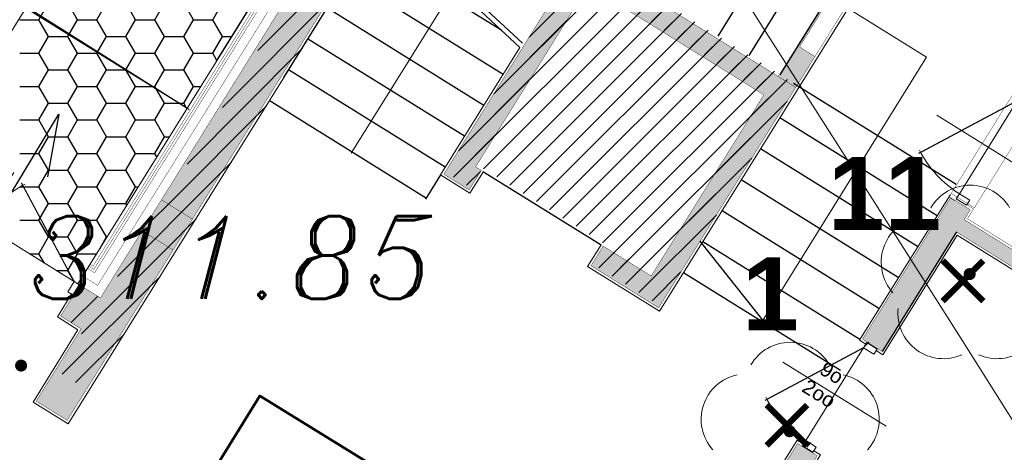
# Model space of a CAD drawing. Extents: x 4615668 to 9294084, y 5325188 to 10688993.
# Tile 638 of 656: x 4651593.63 to 4651601.73, y 5338731.05 to 5338734.61. Entities that reach past the tile are written whole.
import ezdxf

# ---------------------------------------------------------------- set-up
doc = ezdxf.new("R2010")
doc.units = 0
doc.header["$MEASUREMENT"] = 0
doc.linetypes.add('DASHED', pattern=[19.049999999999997, 12.7, -6.35])
for name, color, linetype, lineweight in [('!0017A_GR_DR_WYMPROJ', 1, 'Continuous', 30), ('00_GM_DR_WYMIARY', 7, 'Continuous', 30), ('budynek', 7, 'Continuous', 53), ('hatch', 253, 'Continuous', 0), ('pkt_wys', 7, 'Continuous', 13), ('warst_ciagla', 7, 'Continuous', 0), ('Wymiar', 7, 'Continuous', 9), ('zielen', 7, 'Continuous', 13)]:
    doc.layers.add(name, color=color, linetype=linetype, lineweight=lineweight)
for name, color, linetype in [('1', 7, 'Continuous'), ('DIM', 7, 'Continuous'), ('sciany', 1, 'Continuous'), ('STOLARKA', 4, 'Continuous')]:
    doc.layers.add(name, color=color, linetype=linetype)
doc.styles.add('ARIAL_CE', font='arial.ttf', dxfattribs={"height": 15})
doc.styles.add('Style-ITALIC_1250', font='ITALIC_1250.shx')
doc.styles.add('STYLE2', font='arial.ttf')
doc.styles.add('tomek14', font='ISOCP.shx', dxfattribs={"height": 14})
doc.dimstyles.new('1-500', dxfattribs={"dimtxt": 1, "dimasz": 0.5, "dimexe": 0.18, "dimexo": 0.0625, "dimgap": 0.3, "dimtad": 1, "dimzin": 0, "dimdsep": 46, "dimtxsty": 'STYLE2', "dimblk": 'DOT', "dimcen": 0.09, "dimadec": 0, "dimazin": 0, "dimtfac": 1, "dimtmove": 0, "dimatfit": 0, "dimldrblk": 'DOT', "dimfxl": 0, "dimtolj": 1, "dimtzin": 0, "dimarcsym": 0})
pattern_1 = [(45, (-16734.60844200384, 1868.813515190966), (-0.0883883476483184, 0.0883883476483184), [])]

# ---------------------------------------------------------------- blocks, each defined once
blk = doc.blocks.new('G$C30F5686F')
at = {"layer": '1', "linetype": 'Continuous', "lineweight": 18}
for p, q in [((15.54653286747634, 19.65178389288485), (19.01710916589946, 25.22927779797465)), ((14.30641351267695, 20.42203607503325), (15.54653286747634, 19.65178389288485))]:
    blk.add_line(p, q, dxfattribs=at)
at = {"layer": '1', "color": 5, "linetype": 'DASHED', "ltscale": 0.8}
blk.add_line((16.44231654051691, 21.09559303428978), (12.13361855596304, 23.81659227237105), dxfattribs=at)
at = {"layer": '1', "color": 254, "linetype": 'Continuous', "lineweight": 30, "ltscale": 0.01, "transparency": 33554528}
for p, q in [((15.22643163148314, 21.82386954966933), (15.30580663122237, 21.96135108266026)), ((15.54393159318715, 21.82386910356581), (15.46455659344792, 21.96135063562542)), ((15.70268162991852, 21.82386955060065), (15.78205662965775, 21.96135108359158)), ((16.02018159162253, 21.82386910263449), (15.9408065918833, 21.9613506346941)), ((16.17893162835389, 21.82386955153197), (16.25830662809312, 21.9613510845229)), ((16.49643159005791, 21.82386910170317), (16.41705659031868, 21.96135063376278)), ((16.65518162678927, 21.82386955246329), (16.7345566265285, 21.96135108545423)), ((15.06768199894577, 21.82386929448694), (15.22643199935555, 21.82386929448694)), ((15.30580659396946, 21.68638757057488), (15.22643159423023, 21.82386910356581)), ((15.46455663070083, 21.68638801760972), (15.54393163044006, 21.82386955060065)), ((15.5439319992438, 21.82386929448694), (15.70268199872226, 21.82386929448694)), ((15.78205659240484, 21.68638756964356), (15.70268159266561, 21.82386910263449)), ((15.9408066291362, 21.68638801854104), (16.02018162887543, 21.82386955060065)), ((16.0201819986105, 21.82386929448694), (16.17893199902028, 21.82386929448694)), ((16.25830659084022, 21.68638756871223), (16.17893159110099, 21.82386910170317)), ((16.41705662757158, 21.68638801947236), (16.49643162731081, 21.82386955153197)), ((16.49643199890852, 21.82386929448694), (16.6551819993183, 21.82386929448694)), ((16.7345565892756, 21.68638756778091), (16.65518158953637, 21.82386910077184)), ((15.22643163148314, 21.54890648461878), (15.30580663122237, 21.68638801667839)), ((15.30580699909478, 21.68638776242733), (15.46455699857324, 21.68638776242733)), ((15.54393159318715, 21.54890603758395), (15.46455659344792, 21.68638757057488)), ((15.70268162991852, 21.54890648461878), (15.78205662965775, 21.68638801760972)), ((15.78205699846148, 21.68638776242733), (15.94080699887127, 21.68638776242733)), ((16.02018159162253, 21.54890603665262), (15.9408065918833, 21.68638756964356)), ((16.17893162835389, 21.54890648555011), (16.25830662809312, 21.68638801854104)), ((16.25830699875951, 21.68638776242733), (16.41705699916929, 21.68638776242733)), ((16.49643159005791, 21.5489060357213), (16.41705659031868, 21.68638756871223)), ((16.65518162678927, 21.54890648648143), (16.7345566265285, 21.68638801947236)), ((16.73455699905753, 21.68638776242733), (16.81284465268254, 21.68638776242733)), ((15.06768199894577, 21.5489062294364), (15.22643199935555, 21.5489062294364)), ((15.30580659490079, 21.41142450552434), (15.22643159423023, 21.54890603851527)), ((15.4645566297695, 21.41142495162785), (15.54393163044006, 21.54890648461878)), ((15.5439319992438, 21.5489062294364), (15.70268199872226, 21.5489062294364)), ((15.78205659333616, 21.41142450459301), (15.70268159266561, 21.54890603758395)), ((15.94080662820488, 21.41142495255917), (16.02018162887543, 21.54890648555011)), ((16.0201819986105, 21.5489062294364), (16.17893199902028, 21.5489062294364)), ((16.25830659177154, 21.41142450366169), (16.17893159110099, 21.54890603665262)), ((16.41705662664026, 21.4114249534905), (16.49643162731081, 21.54890648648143)), ((16.49643199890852, 21.5489062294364), (16.6551819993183, 21.5489062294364)), ((16.68989754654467, 21.48877623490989), (16.65518158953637, 21.5489060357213)), ((15.22643163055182, 21.27394341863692), (15.30580663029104, 21.41142495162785)), ((15.30580699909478, 21.41142469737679), (15.46455699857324, 21.41142469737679)), ((15.54393159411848, 21.2739429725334), (15.46455659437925, 21.41142450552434)), ((15.70268162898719, 21.27394341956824), (15.78205662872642, 21.41142495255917)), ((15.78205699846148, 21.41142469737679), (15.94080699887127, 21.41142469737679)), ((16.02018159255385, 21.27394297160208), (15.94080659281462, 21.41142450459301)), ((16.17893162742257, 21.27394342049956), (16.2583066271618, 21.4114249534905)), ((16.25830699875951, 21.41142469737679), (16.41705699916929, 21.41142469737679)), ((16.49643159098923, 21.27394297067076), (16.41705659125, 21.41142450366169)), ((15.06768199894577, 21.27394316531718), (15.22643199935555, 21.27394316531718)), ((15.30580659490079, 21.13646144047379), (15.22643159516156, 21.2739429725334)), ((15.4645566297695, 21.13646188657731), (15.54393162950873, 21.27394341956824)), ((15.5439319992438, 21.27394316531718), (15.70268199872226, 21.27394316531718)), ((15.78205659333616, 21.13646143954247), (15.70268159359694, 21.2739429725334)), ((15.94080662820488, 21.13646188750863), (16.02018162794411, 21.27394342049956)), ((16.0201819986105, 21.27394316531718), (16.17893199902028, 21.27394316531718)), ((16.25830659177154, 21.13646143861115), (16.17893159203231, 21.27394297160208)), ((16.41705662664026, 21.13646188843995), (16.49643162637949, 21.27394342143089)), ((16.49643199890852, 21.27394316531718), (16.55623578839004, 21.27394316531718)), ((15.22643162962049, 20.99898035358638), (15.30580663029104, 21.13646188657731)), ((15.30580699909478, 21.13646163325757), (15.46455699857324, 21.13646163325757)), ((15.5439315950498, 20.99897990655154), (15.46455659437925, 21.13646143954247)), ((15.70268162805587, 20.9989803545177), (15.78205662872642, 21.13646188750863)), ((15.78205699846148, 21.13646163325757), (15.94080699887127, 21.13646163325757)), ((16.02018159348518, 20.99897990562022), (15.94080659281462, 21.13646143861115)), ((16.17893162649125, 20.99898035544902), (16.2583066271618, 21.13646188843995)), ((16.25830699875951, 21.13646163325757), (16.41705699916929, 21.13646163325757)), ((16.44287590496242, 21.09174107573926), (16.41705659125, 21.13646143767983)), ((15.06768199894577, 20.99898010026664), (15.22643199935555, 20.99898010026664)), ((15.30580659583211, 20.86149837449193), (15.22643159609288, 20.99897990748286)), ((15.46455662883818, 20.86149882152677), (15.54393162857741, 20.99898035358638)), ((15.5439319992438, 20.99898010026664), (15.70268199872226, 20.99898010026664)), ((15.78205659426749, 20.86149837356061), (15.70268159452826, 20.99897990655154)), ((15.94080662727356, 20.86149882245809), (16.02018162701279, 20.9989803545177)), ((16.0201819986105, 20.99898010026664), (16.17893199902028, 20.99898010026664)), ((16.25830659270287, 20.86149837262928), (16.17893159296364, 20.99897990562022)), ((15.22643162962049, 20.72401728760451), (15.30580662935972, 20.86149882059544)), ((15.30580699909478, 20.86149856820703), (15.46455699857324, 20.86149856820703)), ((15.5439315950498, 20.724016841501), (15.46455659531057, 20.86149837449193)), ((15.70268162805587, 20.72401728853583), (15.7820566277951, 20.86149882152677)), ((15.78205699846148, 20.86149856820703), (15.94080699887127, 20.86149856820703)), ((16.02018159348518, 20.72401684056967), (15.94080659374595, 20.86149837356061)), ((16.17893162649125, 20.72401728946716), (16.25830662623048, 20.86149882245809)), ((16.25830699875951, 20.86149856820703), (16.29962692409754, 20.86149856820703)), ((15.06768199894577, 20.72401703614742), (15.22643199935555, 20.72401703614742)), ((15.30580659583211, 20.58653530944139), (15.22643159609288, 20.72401684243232)), ((15.46455662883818, 20.5865357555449), (15.54393162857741, 20.72401728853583)), ((15.5439319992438, 20.72401703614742), (15.70268199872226, 20.72401703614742)), ((15.78205659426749, 20.58653530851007), (15.70268159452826, 20.724016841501)), ((15.94080662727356, 20.58653575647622), (16.02018162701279, 20.72401728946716)), ((16.0201819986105, 20.72401703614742), (16.17893199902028, 20.72401703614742)), ((16.19585426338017, 20.69470591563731), (16.17893159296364, 20.72401684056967)), ((15.22643162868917, 20.44905422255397), (15.30580662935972, 20.5865357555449)), ((15.30580699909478, 20.58653550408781), (15.46455699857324, 20.58653550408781)), ((15.54393159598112, 20.44905377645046), (15.46455659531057, 20.58653530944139)), ((15.70268162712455, 20.44905422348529), (15.7820566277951, 20.58653575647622)), ((15.78205699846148, 20.58653550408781), (15.94080699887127, 20.58653550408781)), ((16.0201815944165, 20.44905377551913), (15.94080659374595, 20.58653530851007)), ((15.06768199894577, 20.4490539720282), (15.22643199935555, 20.4490539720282)), ((15.30580659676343, 20.31157224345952), (15.2264315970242, 20.44905377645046)), ((15.46455662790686, 20.31157269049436), (15.54393162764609, 20.44905422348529)), ((15.5439319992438, 20.4490539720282), (15.70268199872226, 20.4490539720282)), ((15.78205659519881, 20.31157224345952), (15.70268159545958, 20.44905377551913)), ((15.94080662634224, 20.31157269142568), (16.02018162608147, 20.44905422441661)), ((16.0201819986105, 20.4490539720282), (16.04301805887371, 20.4490539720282)), ((15.22643162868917, 20.17409115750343), (15.3058066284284, 20.31157268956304)), ((15.30580699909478, 20.31157243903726), (15.46455699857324, 20.31157243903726)), ((15.54393159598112, 20.17409071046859), (15.46455659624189, 20.31157224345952)), ((15.70268162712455, 20.17409115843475), (15.78205662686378, 20.31157269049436)), ((15.78205699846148, 20.31157243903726), (15.94080699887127, 20.31157243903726)), ((15.94883262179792, 20.29767075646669), (15.94080659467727, 20.3115722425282)), ((15.06768199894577, 20.17409090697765), (15.22643199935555, 20.17409090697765)), ((15.30580659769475, 20.03660917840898), (15.2264315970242, 20.17409071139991)), ((15.46455662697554, 20.03660962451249), (15.54393162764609, 20.17409115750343)), ((15.5439319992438, 20.17409090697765), (15.70268199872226, 20.17409090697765)), ((15.78205659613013, 20.03660917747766), (15.70268159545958, 20.17409071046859)), ((15.22643162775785, 19.89912809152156), (15.30580662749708, 20.03660962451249)), ((15.30580699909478, 20.03660937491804), (15.46455699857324, 20.03660937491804)), ((15.54393159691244, 19.89912764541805), (15.46455659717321, 20.03660917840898)), ((15.72598109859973, 19.93948396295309), (15.78205662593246, 20.03660962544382)), ((15.78205699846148, 20.03660937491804), (15.78640919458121, 20.03660937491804)), ((15.14731380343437, 19.89912784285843), (15.22643199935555, 19.89912784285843)), ((15.27078229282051, 19.82230998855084), (15.22643159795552, 19.89912764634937)), ((15.46455662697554, 19.76164655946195), (15.54393162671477, 19.89912809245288)), ((15.5439319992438, 19.89912784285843), (15.70087290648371, 19.89912784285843)), ((15.36828635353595, 19.76164631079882), (15.46455699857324, 19.76164631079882)), ((15.51852239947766, 19.66817460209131), (15.46455659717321, 19.76164611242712))]:
    blk.add_line(p, q, dxfattribs=at)
blk = doc.blocks.new('G$C09C456D5')
at = {"layer": 'STOLARKA', "color": 252, "linetype": 'Continuous', "lineweight": 0}
for p, q in [((55, 100.0000000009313), (55, 0)), ((5, 50), (105, 49.99999999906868))]:
    blk.add_line(p, q, dxfattribs=at)
at = {"layer": 'STOLARKA', "color": 252, "linetype": 'Continuous', "lineweight": 0, "const_width": 0.9999999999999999}
blk.add_lwpolyline([(105, 50), (17.95557331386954, 100.2551231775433)], dxfattribs=at)
at = {"layer": 'STOLARKA', "color": 252, "linetype": 'Continuous', "lineweight": 0}
for points in [[(5, 40), (5, 50), (0, 50), (0, 40)], [(105, 40), (105, 50), (110, 50), (110, 40)]]:
    blk.add_lwpolyline(points, close=True, dxfattribs=at)
blk.add_arc((95, 49.99999999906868), 90, 145.4619780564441, 180, dxfattribs=at)
blk = doc.blocks.new('G$C8361AC1F')
at = {"layer": 'STOLARKA', "color": 252, "linetype": 'Continuous', "lineweight": 0}
for p, q in [((50, 100.0000000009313), (50, 0)), ((5, 50), (95, 49.99999999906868))]:
    blk.add_line(p, q, dxfattribs=at)
at = {"layer": 'STOLARKA', "color": 252, "linetype": 'Continuous', "lineweight": 0, "const_width": 0.9999999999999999}
blk.add_lwpolyline([(95, 50), (15.32566285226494, 95.99999999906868)], dxfattribs=at)
at = {"layer": 'STOLARKA', "color": 252, "linetype": 'Continuous', "lineweight": 0}
for points in [[(5, 40), (5, 50), (0, 50), (0, 40)], [(95, 40), (95, 50), (100, 50), (100, 40)]]:
    blk.add_lwpolyline(points, close=True, dxfattribs=at)
blk.add_arc((95, 49.99999999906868), 90, 148.7266556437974, 180, dxfattribs=at)
blk = doc.blocks.new('G$C7A6A329E')
at = {"layer": 'hatch', "color": 0, "lineweight": 0, "ltscale": 40}
blk.add_arc((144.5, 50.00000000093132), 90, 148.7266556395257, 180, dxfattribs=at)
at = {"layer": 'STOLARKA', "color": 252, "linetype": 'Continuous', "lineweight": 0}
for p, q in [((54.42717894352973, 100.0000000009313), (54.42717894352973, 0)), ((144.0000000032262, 49.99999999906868), (5, 49.99999999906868))]:
    blk.add_line(p, q, dxfattribs=at)
at = {"layer": 'STOLARKA', "color": 252, "linetype": 'Continuous', "lineweight": 0, "const_width": 0.9999999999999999}
for points in [[(144, 50.00000000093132), (64.32566285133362, 96)], [(5, 50), (52.6636619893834, 77.51862807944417)]]:
    blk.add_lwpolyline(points, dxfattribs=at)
at = {"layer": 'STOLARKA', "color": 252, "linetype": 'Continuous', "lineweight": 0}
for points in [[(5, 40), (5, 50), (0, 50), (0, 40)], [(144.0000000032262, 40), (144.0000000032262, 50), (149.0000000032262, 50), (149.0000000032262, 40)]]:
    blk.add_lwpolyline(points, close=True, dxfattribs=at)
blk.add_arc((-35.57282105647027, 49.99999999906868), 90, 0, 18.40990210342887, dxfattribs=at)
blk = doc.blocks.new('G$CB8F5CD2F')
at = {"layer": 'sciany', "ltscale": 40}
h = blk.add_hatch(color=0, dxfattribs=at)
h.dxf.hatch_style = 1
h.paths.add_polyline_path([(1451.682154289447, 1738.997292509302), (1451.682154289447, 1753.997292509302), (1041.682154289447, 1753.997292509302), (1041.682154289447, 1738.997292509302), (1451.682154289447, 1738.997292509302)], is_closed=False)
h.paths.add_polyline_path([(1451.682154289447, 1723.997292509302), (1451.682154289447, 1738.997292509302), (1041.682154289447, 1738.997292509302), (1041.682154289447, 1723.997292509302), (1451.682154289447, 1723.997292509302)], is_closed=False)
h.paths.add_polyline_path([(1108.520857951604, 1660.363933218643), (1120.520857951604, 1660.363933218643), (1120.520857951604, 1723.997292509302), (1108.520857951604, 1723.997292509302), (1108.520857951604, 1660.363933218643)], is_closed=False)
h.paths.add_polyline_path([(911.6821542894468, 1738.997292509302), (911.6821542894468, 1723.997292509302), (1041.682154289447, 1723.997292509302), (1041.682154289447, 1738.042348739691), (911.6821542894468, 1738.997292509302)], is_closed=False)
h.paths.add_polyline_path([(911.6821542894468, 1753.997292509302), (911.6821542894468, 1738.997292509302), (1041.682154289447, 1738.042348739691), (1041.682154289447, 1754.000000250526), (911.6821542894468, 1753.997292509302)], is_closed=False)
h.paths.add_polyline_path([(861.1821542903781, 1754.000000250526), (861.1821542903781, 1738.997292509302), (881.6821542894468, 1738.997292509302), (881.6821542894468, 1754.000000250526), (861.1821542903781, 1754.000000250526)], is_closed=False)
h.paths.add_polyline_path([(861.1821542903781, 1723.997292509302), (881.6821542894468, 1723.997292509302), (881.6821542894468, 1738.997292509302), (861.1821542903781, 1738.997292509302), (861.1821542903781, 1723.997292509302)], is_closed=False)
h.paths.add_polyline_path([(896.6821542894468, 1723.997292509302), (881.6821542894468, 1723.997292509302), (881.6821542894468, 1660.363933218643), (896.6821542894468, 1660.363933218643), (896.6821542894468, 1723.997292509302)], is_closed=False)
h.paths.add_polyline_path([(900.6821542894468, 1723.997292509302), (896.6821542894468, 1723.997292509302), (896.6821542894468, 1660.363933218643), (900.6821542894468, 1660.363933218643), (900.6821542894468, 1723.997292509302)], is_closed=False)
h.paths.add_polyline_path([(1466.682154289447, 1704.250000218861), (1481.682154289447, 1704.250000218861), (1481.682154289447, 1723.997292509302), (1466.682154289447, 1723.997292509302), (1466.682154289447, 1704.250000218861)], is_closed=False)
h.paths.add_polyline_path([(1466.682154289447, 1704.250000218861), (1466.682154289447, 1723.997292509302), (1451.682154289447, 1723.997292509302), (1451.682154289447, 1704.250000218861), (1466.682154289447, 1704.250000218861)], is_closed=False)
h.paths.add_polyline_path([(1466.682154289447, 1213.997292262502), (1481.682154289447, 1213.997292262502), (1481.682154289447, 1614.250000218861), (1466.682154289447, 1614.250000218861), (1466.682154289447, 1213.997292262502)], is_closed=False)
h.paths.add_polyline_path([(1451.682154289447, 1213.997292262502), (1466.682154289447, 1213.997292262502), (1466.682154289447, 1614.250000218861), (1451.682154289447, 1614.250000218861), (1451.682154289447, 1213.997292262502)], is_closed=False)
h.paths.add_polyline_path([(1348.104445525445, 1404.758360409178), (1348.104445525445, 1538.863933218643), (1354.284787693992, 1538.863933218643), (1354.284787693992, 1548.863933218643), (1331.91822454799, 1548.863933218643), (1331.91822454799, 1538.863933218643), (1338.315591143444, 1538.863933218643), (1338.315591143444, 1404.758360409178), (1234.520857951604, 1404.758360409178), (1234.520857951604, 1538.863933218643), (1240.91822454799, 1538.863933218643), (1240.91822454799, 1548.863933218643), (1224.520857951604, 1548.863933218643), (1224.520857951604, 1404.758360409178), (1120.520857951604, 1404.758360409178), (1120.520857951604, 1558.363933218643), (1108.520857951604, 1558.363933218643), (1108.520857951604, 1548.863933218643), (900.6821542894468, 1548.863933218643), (900.6821542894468, 1558.363933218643), (896.6821542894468, 1558.363933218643), (896.6821542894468, 1421.152787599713), (900.6821542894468, 1421.152787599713), (900.6821542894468, 1536.863933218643), (1108.520857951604, 1536.863933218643), (1108.520857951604, 1260.652787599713), (900.6821542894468, 1260.652787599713), (900.6821542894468, 1248.652787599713), (1108.520857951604, 1248.652787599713), (1108.520857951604, 1198.997292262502), (1120.520857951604, 1198.997292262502), (1120.520857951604, 1248.652787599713), (1127.123491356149, 1248.652787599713), (1127.123491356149, 1258.652787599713), (1120.520857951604, 1258.652787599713), (1120.520857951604, 1392.783479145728), (1224.520857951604, 1392.783479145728), (1224.520857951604, 1258.652787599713), (1218.123491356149, 1258.652787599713), (1218.123491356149, 1248.652787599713), (1240.91822454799, 1248.652787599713), (1240.91822454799, 1258.652787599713), (1234.520857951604, 1258.652787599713), (1234.520857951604, 1392.783479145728), (1338.315591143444, 1392.783479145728), (1338.315591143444, 1258.652787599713), (1331.91822454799, 1258.652787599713), (1331.91822454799, 1248.652787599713), (1354.284787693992, 1248.652787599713), (1354.284787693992, 1258.652787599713), (1348.104445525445, 1258.652787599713), (1348.104445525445, 1392.783479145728), (1451.682154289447, 1392.783479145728), (1451.682154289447, 1404.758360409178), (1348.104445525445, 1404.758360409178)], is_closed=False)
h.paths.add_polyline_path([(881.6821542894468, 1558.363933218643), (881.6821542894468, 1421.152787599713), (896.6821542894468, 1421.152787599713), (896.6821542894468, 1558.363933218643), (881.6821542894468, 1558.363933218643)], is_closed=False)
h.paths.add_polyline_path([(896.6821542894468, 1320.152787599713), (881.6821542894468, 1320.152787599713), (881.6821542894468, 1213.997292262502), (896.6821542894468, 1213.997292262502), (896.6821542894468, 1320.152787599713)], is_closed=False)
h.paths.add_polyline_path([(900.6052840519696, 1320.152787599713), (896.6821542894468, 1320.152787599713), (896.6821542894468, 1213.997292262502), (900.6821542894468, 1213.997292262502), (900.6821542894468, 1260.652787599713), (900.6052840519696, 1260.652787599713), (900.6052840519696, 1320.152787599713)], is_closed=False)
h.paths.add_polyline_path([(1108.520857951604, 1198.997292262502), (1108.520857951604, 1173.997292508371), (1120.520857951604, 1173.997292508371), (1120.520857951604, 1198.997292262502), (1108.520857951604, 1198.997292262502)], is_closed=False)
h.paths.add_polyline_path([(881.6821542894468, 1173.997292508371), (896.6821542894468, 1173.997292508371), (896.6821542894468, 1183.997292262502), (881.6821542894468, 1183.997292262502), (881.6821542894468, 1173.997292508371)], is_closed=False)
h.paths.add_polyline_path([(896.6821542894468, 1173.997292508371), (900.6821542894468, 1173.997292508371), (900.6821542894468, 1183.997292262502), (896.6821542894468, 1183.997292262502), (896.6821542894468, 1173.997292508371)], is_closed=False)
h.paths.add_polyline_path([(1451.682154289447, 1164.247292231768), (1466.682154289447, 1164.247292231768), (1466.682154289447, 1183.997292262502), (1451.682154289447, 1183.997292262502), (1451.682154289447, 1164.247292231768)], is_closed=False)
h.paths.add_polyline_path([(1481.682154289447, 1164.247292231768), (1481.682154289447, 1183.997292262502), (1466.682154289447, 1183.997292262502), (1466.682154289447, 1164.247292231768), (1481.682154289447, 1164.247292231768)], is_closed=False)
h = blk.add_hatch(color=0, dxfattribs=at)
h.dxf.hatch_style = 1
h.paths.add_polyline_path([(710.6821542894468, 1646.000000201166), (725.6821542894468, 1646.000000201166), (725.6821542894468, 1677.912962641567), (710.6821542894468, 1677.912962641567)])
h.paths.add_polyline_path([(710.6821542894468, 1597.912962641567), (725.6821542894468, 1597.912962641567), (725.6821542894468, 1646.000000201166), (710.6821542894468, 1646.000000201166)])
h.paths.add_polyline_path([(708.6821542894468, 1567.991272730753), (725.6821542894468, 1567.991272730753), (725.6821542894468, 1724.000000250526), (708.6821542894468, 1724.000000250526)])
h = blk.add_hatch(color=0, dxfattribs=at)
h.dxf.hatch_style = 1
h.paths.add_polyline_path([(331.6821542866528, 1655.000000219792), (331.6821542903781, 1545.000000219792), (344.1821542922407, 1545.000000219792), (344.1821542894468, 1655.000000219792), (331.6821542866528, 1655.000000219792)], is_closed=False)
h.paths.add_polyline_path([(361.6821542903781, 1545.000000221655), (361.6821542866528, 1655.000000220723), (344.1821542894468, 1655.000000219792), (344.1821542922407, 1545.000000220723), (361.6821542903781, 1545.000000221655)], is_closed=False)
h.paths.add_polyline_path([(344.1821542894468, 1214.000000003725), (344.1821542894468, 1545.000000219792), (331.6821542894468, 1545.000000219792), (331.6821542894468, 1214.000000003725), (344.1821542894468, 1214.000000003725)], is_closed=False)
h.paths.add_polyline_path([(344.1821542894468, 1214.000000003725), (361.6821542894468, 1214.000000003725), (361.6821542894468, 1545.000000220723), (344.1821542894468, 1545.000000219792), (344.1821542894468, 1214.000000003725)], is_closed=False)
h = blk.add_hatch(color=0, dxfattribs=at)
h.dxf.hatch_style = 1
h.paths.add_polyline_path([(542.1821544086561, 1373.530909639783), (536.6821542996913, 1373.530909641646), (536.6821542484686, 1549.000000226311), (706.6821542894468, 1549.000000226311), (706.6821542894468, 1373.530909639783), (660.1821542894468, 1373.530909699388), (660.1821542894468, 1354.530909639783), (725.6821542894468, 1354.530909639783), (725.6821542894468, 1568.000000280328), (517.6821544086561, 1568.000000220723), (517.6821544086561, 1354.530909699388), (542.1821544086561, 1354.530909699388)])
h = blk.add_hatch(color=0, dxfattribs=at)
h.dxf.hatch_style = 1
h.paths.add_polyline_path([(331.6821542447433, 1184.000000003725), (361.6821542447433, 1184.000000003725), (361.6821542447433, 1214.000000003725), (331.6821542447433, 1214.000000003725)])
h = blk.add_hatch(color=0, dxfattribs=at)
h.dxf.hatch_style = 1
h.paths.add_polyline_path([(311.7045348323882, 1119.000000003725), (311.7045348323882, 1089.000000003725), (331.6821542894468, 1089.000000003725), (331.6821542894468, 1019.000000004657), (344.1821542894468, 1019.000000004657), (344.1821542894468, 1184.000000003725), (331.6821542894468, 1184.000000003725), (331.6821542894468, 1119.000000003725), (311.7045348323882, 1119.000000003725)], is_closed=False)
h.paths.add_polyline_path([(344.1821542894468, 1019.000000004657), (361.6821542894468, 1019.000000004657), (361.6821542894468, 1184.000000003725), (344.1821542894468, 1184.000000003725), (344.1821542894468, 1019.000000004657)], is_closed=False)
at = {"layer": 'sciany', "color": 0, "ltscale": 40}
for p, q in [((649.2205894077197, 1570.000000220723), (649.220589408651, 1722.500000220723)), ((679.2205894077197, 1570.000000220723), (679.220589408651, 1722.500000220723)), ((709.2205894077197, 1570.000000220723), (709.220589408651, 1722.500000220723)), ((722.220589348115, 1570.000000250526), (879.720589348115, 1570.000000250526)), ((727.6821542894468, 1540.000000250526), (880.1821542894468, 1540.000000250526)), ((900.6052840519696, 1536.866640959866), (900.6052840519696, 1421.155495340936)), ((515.6821542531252, 1480.10768728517), (363.7205894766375, 1510.000000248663)), ((515.6821542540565, 1476.028471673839), (363.7205894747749, 1505.920784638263)), ((727.6821542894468, 1510.000000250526), (879.720589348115, 1510.000000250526)), ((495.8245113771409, 1480.000000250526), (363.7205894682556, 1480.000000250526)), ((727.6821542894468, 1480.000000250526), (879.720589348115, 1480.000000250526)), ((515.6821542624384, 1450.000000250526), (363.7205894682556, 1450.000000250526)), ((727.6821542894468, 1450.000000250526), (879.720589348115, 1450.000000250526)), ((515.6821542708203, 1420.000000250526), (363.7205894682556, 1420.000000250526)), ((805.720589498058, 1390.500000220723), (725.720589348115, 1419.187500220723)), ((727.6821542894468, 1420.000000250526), (879.720589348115, 1420.000000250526)), ((515.6821542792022, 1390.000000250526), (363.7205894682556, 1390.000000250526)), ((727.6821542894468, 1390.000000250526), (879.720589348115, 1390.000000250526)), ((544.1821544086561, 1373.489815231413), (658.1821542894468, 1373.489815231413)), ((515.6821542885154, 1360.000000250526), (363.7205894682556, 1360.000000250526)), ((515.6821542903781, 1352.530909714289), (515.6821542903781, 1329.000000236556)), ((516.220589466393, 1330.000000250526), (363.720589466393, 1330.000000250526))]:
    blk.add_line(p, q, dxfattribs=at)
at = {"layer": 'sciany', "color": 0, "lineweight": 0, "ltscale": 40}
for points in [[(752.1821542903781, 1744.085010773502), (752.1821542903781, 1722.000000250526), (727.6821542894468, 1722.000000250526), (727.6821542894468, 1352.530909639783), (658.1821542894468, 1352.530909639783), (658.1821542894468, 1373.530909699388)], [(363.6821542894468, 1352.530909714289), (363.9609052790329, 1722.017246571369), (708.6821542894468, 1722.628740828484)], [(443.9129366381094, 1494.225388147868), (443.9129366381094, 1570.000000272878), (443.9129366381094, 1646.000000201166), (803.9321542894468, 1646.000000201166), (803.9321542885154, 1390.000000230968)], [(331.6821542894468, 1571.999878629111), (363.8433230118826, 1571.999878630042), (363.8433230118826, 1016.999878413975), (329.8433230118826, 1016.999878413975), (329.8433230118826, 1086.999878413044), (309.865703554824, 1086.999878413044), (309.865703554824, 1109.571474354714)], [(880.1821542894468, 1560.366640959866), (880.0001185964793, 1419.155495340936)], [(896.1052840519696, 1419.155495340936), (902.6052840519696, 1419.155495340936), (902.6052840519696, 1534.866640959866), (1106.520857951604, 1534.866640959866), (1106.520857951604, 1262.655495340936), (902.6052840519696, 1262.655495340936), (902.6052840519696, 1322.155495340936), (896.1052840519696, 1322.155495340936)], [(443.9129366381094, 1328.96186500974), (443.9129366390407, 1489.882649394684)], [(443.9129366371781, 1358.96186500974), (443.9129366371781, 1489.882649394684)], [(544.1821544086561, 1373.530909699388), (544.1821544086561, 1352.530909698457), (515.6821542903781, 1352.530909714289), (515.6821542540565, 1476.028471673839)], [(880.0001185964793, 1419.155495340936), (886.1052840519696, 1419.155495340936)], [(879.8750756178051, 1322.155495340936), (879.6821542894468, 1172.500000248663), (886.1052840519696, 1172.500000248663)], [(886.1052840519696, 1322.155495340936), (879.8750756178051, 1322.155495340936)], [(153.6821542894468, 1230.048194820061), (153.6821542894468, 1289.000000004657), (311.7045348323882, 1289.000000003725)]]:
    blk.add_lwpolyline(points, dxfattribs=at)
at = {"layer": 'sciany', "color": 0, "ltscale": 40, "const_width": 0.3}
for points in [[(708.6821542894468, 1567.991272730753), (725.6821542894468, 1567.991272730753), (725.6821542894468, 1724.000000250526), (708.6821542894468, 1724.000000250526)], [(710.6821542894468, 1597.912962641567), (710.6821542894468, 1677.912962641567), (725.6821542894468, 1677.912962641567), (725.6821542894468, 1597.912962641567)], [(880.2590245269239, 1561.520544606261), (902.6821542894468, 1561.520544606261), (902.6821542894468, 1658.366640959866), (880.2590245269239, 1658.366640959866)], [(331.6821542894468, 1214.000000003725), (361.6821542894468, 1214.000000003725), (361.6821542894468, 1570.000000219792), (331.6821542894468, 1570.000000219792)], [(900.6821542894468, 1320.155495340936), (881.6821542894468, 1320.155495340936), (881.6821542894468, 1214.000000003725), (900.6821542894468, 1214.000000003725)], [(331.6821542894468, 1184.000000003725), (361.6821542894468, 1184.000000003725), (361.6821542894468, 1214.000000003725), (331.6821542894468, 1214.000000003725)], [(331.6821542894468, 1119.000000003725), (311.7045348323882, 1119.000000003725), (311.7045348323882, 1089.000000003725), (331.6821542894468, 1089.000000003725), (331.6821542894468, 1019.000000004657), (361.6821542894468, 1019.000000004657), (361.6821542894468, 1184.000000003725), (331.6821542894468, 1184.000000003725)]]:
    blk.add_lwpolyline(points, close=True, dxfattribs=at)
for points in [[(319.6821542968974, 1572.000000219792), (309.7045348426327, 1572.000000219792), (309.7045348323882, 1141.000000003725), (309.7045348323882, 1141.000000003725), (309.7045348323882, 1119.000000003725)], [(331.6821542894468, 1570.000000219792), (312.7045348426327, 1570.000000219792), (312.7045348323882, 1138.000000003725), (309.7045348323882, 1138.000000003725)], [(319.6821542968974, 1570.000000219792), (314.7045348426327, 1570.000000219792), (314.7045348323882, 1136.000000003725), (309.7045348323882, 1136.000000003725)], [(331.6821542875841, 1570.000000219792), (316.7045348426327, 1570.000000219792), (316.7045348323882, 1134.000000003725), (309.7045348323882, 1134.000000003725)], [(309.7045348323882, 1126.500000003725), (324.1821542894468, 1126.500000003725), (324.1821542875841, 1570.000000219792)], [(542.1821544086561, 1373.530909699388), (542.1821544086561, 1354.530909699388), (517.6821542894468, 1354.530909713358), (517.6821542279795, 1568.000000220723), (725.6821542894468, 1568.000000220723), (725.6821542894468, 1354.530909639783), (660.1821542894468, 1354.530909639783), (660.1821542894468, 1373.530909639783), (706.6821542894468, 1373.530909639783), (706.6821542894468, 1549.000000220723), (536.6821542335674, 1549.000000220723), (536.6821542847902, 1373.489815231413), (542.1821544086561, 1373.489815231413)], [(708.6821542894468, 1570.000000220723), (709.2205894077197, 1570.000000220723)], [(886.1052840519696, 1557.866640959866), (880.1821542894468, 1557.866640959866)], [(1120.520857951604, 1404.761068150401), (1120.520857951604, 1558.366640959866), (1108.520857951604, 1558.366640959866), (1108.520857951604, 1548.866640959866), (900.6821542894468, 1548.866640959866), (900.6821542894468, 1558.366640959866), (881.6821542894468, 1558.366640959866), (881.6821542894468, 1421.155495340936), (900.6821542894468, 1421.155495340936), (900.6821542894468, 1536.866640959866), (1108.520857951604, 1536.866640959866), (1108.520857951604, 1260.655495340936)], [(1109.350229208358, 1560.366640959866), (1106.520857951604, 1560.366640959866), (1106.520857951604, 1550.866640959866), (902.6052840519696, 1550.866640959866), (902.6052840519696, 1560.366640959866), (896.1052840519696, 1560.366640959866)]]:
    blk.add_lwpolyline(points, dxfattribs=at)
at = {"layer": 'sciany', "color": 0, "ltscale": 40}
for name, p in [('G$C09C456D5', (750.6821542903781, 1704.002707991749)), ('G$C7A6A329E', (162.1821542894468, 1069.000000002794))]:
    blk.add_blockref(name, p, dxfattribs=at)
for p, rotation in [((936.1052840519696, 1559.866640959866), 90.00000000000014), ((936.1052840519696, 1320.655495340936), 89.99999999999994)]:
    blk.add_blockref('G$C8361AC1F', p, dxfattribs=dict(at, rotation=rotation))
at = {"layer": 'sciany', "color": 0, "ltscale": 40, "insert": (834.8721774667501, 1374.192283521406), "char_height": 12, "width": 1777.51737514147, "attachment_point": 5, "rotation": 0.15444832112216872, "style": 'ARIAL_CE'}
blk.add_mtext('\\pxi-10,l16.666687,t16.666687;9o\\P2oo', dxfattribs=at)
blk = doc.blocks.new('922_5')
at = {"layer": 'zielen', "linetype": 'Continuous', "lineweight": 13}
h = blk.add_hatch(color=96, dxfattribs=at)
edge = h.paths.add_edge_path()
edge.add_arc((-0.0004999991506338, 3.49246e-10), 0.05, 0, 360)
at = {"layer": 'zielen', "color": 96, "linetype": 'Continuous', "lineweight": 13}
for centre, radius, start, end in [((0.0045000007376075, 0.3570000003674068), 0.374593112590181, 30.12431666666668, 149.8756805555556), ((-0.3524999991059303, 0.0980000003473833), 0.3751972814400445, 101.9987666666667, 221.9758638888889), ((0.3615000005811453, 0.0980000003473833), 0.3752892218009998, 318.024136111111, 78.00123333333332), ((-0.2154999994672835, -0.3209999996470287), 0.3748306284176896, 174.3350361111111, 293.7606888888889), ((0.2245000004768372, -0.3209999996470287), 0.3747665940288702, 246.2393111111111, 5.664963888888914)]:
    blk.add_arc(centre, radius, start, end, dxfattribs=at)
blk = doc.blocks.new('801_5')
at = {"layer": 'pkt_wys', "linetype": 'Continuous', "lineweight": 13}
h = blk.add_hatch(color=7, dxfattribs=at)
edge = h.paths.add_edge_path()
edge.add_arc((-4.656613e-10, -2.328306e-10), 0.05, 0, 360)
blk = doc.blocks.new('G$C3390F2A0')
at = {"layer": 'budynek', "color": 7, "linetype": 'Continuous', "lineweight": 53, "flags": 128}
blk.add_lwpolyline([(107.2088223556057, 133.1780143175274), (112.0360984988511, 130.1964614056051), (115.4588223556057, 135.7380143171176), (110.6315462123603, 138.71956722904)], close=True, dxfattribs=at)
at = {"layer": 'warst_ciagla', "color": 21, "linetype": 'Continuous', "lineweight": 0, "flags": 128}
blk.add_lwpolyline([(124.4462416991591, 126.9368357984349), (120.4355936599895, 132.9161888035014), (119.0713166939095, 134.9839213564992), (117.9156629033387, 136.7823461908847), (116.3964983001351, 139.1941374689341), (115.6320998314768, 140.3969764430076), (114.4799632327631, 142.2051329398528), (112.9447416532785, 144.6167924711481), (112.169742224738, 145.817719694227), (110.9882568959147, 147.6064340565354), (110.3858015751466, 148.4929586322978), (109.1106704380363, 150.3484959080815)], dxfattribs=at)
at = {"layer": 'pkt_wys', "color": 7, "linetype": 'Continuous', "lineweight": 13}
blk.add_blockref('801_5', (108.6688223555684, 138.9680143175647), dxfattribs=at)
at = {"layer": 'zielen', "color": 96, "linetype": 'Continuous', "lineweight": 13}
blk.add_blockref('922_5', (114.9888223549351, 138.4280143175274), dxfattribs=at)
at = {"layer": 'pkt_wys', "color": 7, "linetype": 'Continuous', "lineweight": 13, "style": 'Style-ITALIC_1250'}
blk.add_text('311.85', height=0.68, dxfattribs=at).set_placement((108.7251188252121, 139.516565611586))
blk = doc.blocks.new('G$C8E15AEAE')
at = {"layer": 'sciany', "lineweight": 0, "ltscale": 40, "const_width": 0.1}
for points in [[(0.0353553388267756, 0.0353553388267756), (0.7021742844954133, 0.7021742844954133)], [(0.0353553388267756, 0.7021742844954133), (0.7021742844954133, 0.0353553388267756)]]:
    blk.add_lwpolyline(points, dxfattribs=at)
blk = doc.blocks.new('_Dot')
at = {"color": 0, "linetype": 'ByBlock', "lineweight": -2}
blk.add_line((-0.5, 0), (-1, 0), dxfattribs=at)
at = {"color": 0, "linetype": 'ByBlock', "const_width": 0.5}
blk.add_lwpolyline([(-0.25, 0, 1), (0.25, 0, 1)], format="xyb", close=True, dxfattribs=at)
blk = doc.blocks.new('*D3837')
at = {"layer": 'Defpoints', "color": 0, "lineweight": 0, "ltscale": 40}
for p in [(4651605.175319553, 5338750.219486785), (4651578.567716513, 5338744.575536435), (4651595.218495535, 5338734.215993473)]:
    blk.add_point(p, dxfattribs=at)
at = {"layer": 'DIM', "color": 0, "lineweight": -2, "ltscale": 40}
for p, q in [((4651578.600733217, 5338744.628603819), (4651588.619628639, 5338760.731863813)), ((4651588.949079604, 5338760.314896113), (4651604.750780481, 5338750.483620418)), ((4651595.251512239, 5338734.269060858), (4651605.270407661, 5338750.372320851))]:
    blk.add_line(p, q, dxfattribs=at)
at = {"layer": 'DIM', "color": 0, "linetype": 'ByBlock', "lineweight": -2, "ltscale": 40, "xscale": 0.5, "yscale": 0.5, "zscale": 0.5}
for p, rotation in [((4651588.524540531, 5338760.579029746), 148.1115444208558), ((4651605.175319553, 5338750.219486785), 328.1115444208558)]:
    blk.add_blockref('_Dot', p, dxfattribs=dict(at, rotation=rotation))
at = {"layer": 'DIM', "color": 0, "lineweight": 0, "ltscale": 40, "insert": (4651597.278129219, 5338756.087498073), "char_height": 1, "attachment_point": 5, "rotation": 328.11154442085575, "style": 'STYLE2'}
blk.add_mtext('\\A1;19.61 ', dxfattribs=at)
blk = doc.blocks.new('*D3838')
at = {"layer": 'Defpoints', "color": 0}
for p in [(4651578.56771653, 5338744.575536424), (4651593.641965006, 5338735.53630372), (4651592.94633618, 5338734.539660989)]:
    blk.add_point(p, dxfattribs=at)
at = {"layer": 'DIM', "color": 0, "lineweight": -2, "ltscale": 40}
for p, q in [((4651578.603488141, 5338744.626787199), (4651579.366367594, 5338745.719781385)), ((4651579.673351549, 5338745.286006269), (4651593.231958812, 5338735.822476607)), ((4651592.982107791, 5338734.590911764), (4651593.744987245, 5338735.68390595))]:
    blk.add_line(p, q, dxfattribs=at)
at = {"layer": 'DIM', "color": 0, "linetype": 'ByBlock', "lineweight": -2, "xscale": 0.5, "yscale": 0.5, "zscale": 0.5}
for p, rotation in [((4651579.263345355, 5338745.572179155), 145.0860338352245), ((4651593.641965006, 5338735.53630372), 325.0860338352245)]:
    blk.add_blockref('_Dot', p, dxfattribs=dict(at, rotation=rotation))
at = {"layer": 'DIM', "color": 0, "lineweight": 0, "ltscale": 40, "insert": (4651586.920493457, 5338741.216608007), "char_height": 1, "attachment_point": 5, "rotation": 325.0860338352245, "style": 'STYLE2'}
blk.add_mtext('\\A1;17.53 ', dxfattribs=at)
blk = doc.blocks.new('*D3851')
at = {"layer": 'Defpoints', "color": 0, "lineweight": 0, "ltscale": 40}
for p in [(4651579.479794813, 5338749.27791935), (4651595.79897947, 5338739.124683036), (4651592.94633618, 5338734.539660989)]:
    blk.add_point(p, dxfattribs=at)
at = {"layer": 'DIM', "color": 0, "lineweight": -2, "ltscale": 40}
for p, q in [((4651595.745912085, 5338739.15769974), (4651579.326960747, 5338749.373007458)), ((4651576.891285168, 5338745.117436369), (4651579.21566118, 5338748.853380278)), ((4651592.893268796, 5338734.572677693), (4651576.474317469, 5338744.787985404))]:
    blk.add_line(p, q, dxfattribs=at)
at = {"layer": 'DIM', "color": 0, "linetype": 'ByBlock', "lineweight": -2, "ltscale": 40, "xscale": 0.5, "yscale": 0.5, "zscale": 0.5}
for p, rotation in [((4651579.479794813, 5338749.27791935), 58.11154446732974), ((4651576.627151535, 5338744.692897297), 238.1115444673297)]:
    blk.add_blockref('_Dot', p, dxfattribs=dict(at, rotation=rotation))
at = {"layer": 'DIM', "color": 0, "lineweight": 0, "ltscale": 40, "insert": (4651577.365233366, 5338747.413607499), "char_height": 1, "attachment_point": 5, "rotation": 58.111544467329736, "style": 'STYLE2'}
blk.add_mtext('\\A1;5.40 ', dxfattribs=at)

msp = doc.modelspace()

# ---------------------------------------------------------------- hatches: boundary and pattern name
at = {"lineweight": 0, "ltscale": 40, "transparency": 33554687}
h = msp.add_hatch(dxfattribs=at)
h.set_pattern_fill('ANSI31', color=256)
h.set_pattern_definition(pattern_1)
h.paths.add_polyline_path([(4651597.515551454, 5338737.444767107), (4651597.770274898, 5338737.286286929), (4651597.928755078, 5338737.541010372), (4651597.674031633, 5338737.699490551)])
h.paths.add_polyline_path([(4651597.515551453, 5338737.444767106), (4651595.674703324, 5338734.485992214), (4651595.929426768, 5338734.327512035), (4651597.770274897, 5338737.286286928)], flags=16)
h.paths.add_polyline_path([(4651596.625584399, 5338736.014332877), (4651596.880307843, 5338735.855852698), (4651597.770274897, 5338737.286286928), (4651597.515551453, 5338737.444767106)], flags=0)
h = msp.add_hatch(dxfattribs=at)
h.set_pattern_fill('ANSI31', color=256)
h.set_pattern_definition(pattern_1)
h.paths.add_polyline_path([(4651594.821388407, 5338733.114468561), (4651595.674703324, 5338734.485992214), (4651595.929426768, 5338734.327512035), (4651595.076111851, 5338732.955988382)])
h.paths.add_polyline_path([(4651597.515551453, 5338737.444767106), (4651595.674703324, 5338734.485992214), (4651595.929426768, 5338734.327512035), (4651597.770274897, 5338737.286286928)], flags=16)
h.paths.add_polyline_path([(4651595.674703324, 5338734.485992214), (4651595.70639936, 5338734.536936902), (4651595.757344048, 5338734.505240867), (4651595.725648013, 5338734.454296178)], flags=0)
h = msp.add_hatch(dxfattribs=at)
h.set_pattern_fill('ANSI31', color=256)
h.set_pattern_definition(pattern_1)
h.paths.add_polyline_path([(4651597.394412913, 5338733.416047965), (4651598.321358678, 5338734.905917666), (4651599.764791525, 5338734.007863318), (4651598.837845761, 5338732.517993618), (4651598.443024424, 5338732.763637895), (4651598.342653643, 5338732.602313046), (4651598.898799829, 5338732.256297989), (4651600.026487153, 5338734.068817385), (4651598.26040461, 5338735.167613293), (4651597.132717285, 5338733.355093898), (4651597.340741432, 5338733.225668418), (4651597.441112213, 5338733.386993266)])
h.paths.add_polyline_path([(4651597.515551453, 5338737.444767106), (4651595.674703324, 5338734.485992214), (4651595.929426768, 5338734.327512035), (4651597.770274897, 5338737.286286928)], flags=16)
h.paths.add_polyline_path([(4651597.441112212, 5338733.386993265), (4651598.443024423, 5338732.763637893), (4651598.837845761, 5338732.517993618), (4651599.764791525, 5338734.007863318), (4651598.321358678, 5338734.905917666), (4651597.394412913, 5338733.416047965)], flags=16)
h.paths.add_polyline_path([(4651598.430306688, 5338732.941959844), (4651598.812391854, 5338732.704239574), (4651598.833522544, 5338732.7382027), (4651598.451437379, 5338732.975922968)], flags=0)
h.paths.add_polyline_path([(4651598.39332798, 5338732.882524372), (4651598.775413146, 5338732.644804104), (4651598.796543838, 5338732.678767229), (4651598.414458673, 5338732.916487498)], flags=0)
h.paths.add_polyline_path([(4651598.85633194, 5338733.248109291), (4651599.053918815, 5338733.125177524), (4651599.502945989, 5338733.846893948), (4651599.305359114, 5338733.969825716)], flags=0)
h.paths.add_polyline_path([(4651599.624415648, 5338733.971536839), (4651599.425750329, 5338734.095139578), (4651599.362358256, 5338733.993250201), (4651599.561023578, 5338733.869647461)], flags=0)
h.paths.add_polyline_path([(4651598.995777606, 5338732.961133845), (4651598.797112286, 5338733.084736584), (4651598.860504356, 5338733.186625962), (4651599.059169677, 5338733.063023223)], flags=0)
h.paths.add_polyline_path([(4651598.364436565, 5338732.83608752), (4651598.746521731, 5338732.598367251), (4651598.770130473, 5338732.636313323), (4651598.388045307, 5338732.874033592)], flags=0)
h.paths.add_polyline_path([(4651598.456720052, 5338732.98441375), (4651598.838805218, 5338732.746693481), (4651598.85993591, 5338732.780656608), (4651598.477850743, 5338733.018376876)], flags=0)
h.paths.add_polyline_path([(4651597.697111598, 5338733.561835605), (4651598.673551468, 5338732.954328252), (4651599.426860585, 5338734.165113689), (4651598.450420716, 5338734.772621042)], flags=0)
h.paths.add_polyline_path([(4651598.631896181, 5338732.669683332), (4651598.228584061, 5338732.920610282), (4651598.252192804, 5338732.958556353), (4651598.655504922, 5338732.707629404)], flags=0)
h.paths.add_polyline_path([(4651598.724179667, 5338732.818009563), (4651598.320867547, 5338733.068936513), (4651598.341998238, 5338733.102899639), (4651598.745310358, 5338732.851972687)], flags=0)
h.paths.add_polyline_path([(4651598.660787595, 5338732.716120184), (4651598.257475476, 5338732.967047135), (4651598.278606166, 5338733.001010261), (4651598.681918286, 5338732.750083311)], flags=0)
h.paths.add_polyline_path([(4651598.697766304, 5338732.775555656), (4651598.294454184, 5338733.026482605), (4651598.315584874, 5338733.060445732), (4651598.718896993, 5338732.809518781)], flags=0)
h = msp.add_hatch(dxfattribs=at)
h.set_pattern_fill('ANSI31', color=256)
h.set_pattern_definition(pattern_1)
h.paths.add_polyline_path([(4651597.340741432, 5338733.225668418), (4651597.132717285, 5338733.355093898), (4651598.26040461, 5338735.167613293), (4651600.026487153, 5338734.068817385), (4651598.898799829, 5338732.256297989), (4651598.342653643, 5338732.602313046), (4651598.443024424, 5338732.763637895), (4651597.441112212, 5338733.386993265)])
h.paths.add_polyline_path([(4651597.515551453, 5338737.444767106), (4651595.674703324, 5338734.485992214), (4651595.929426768, 5338734.327512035), (4651597.770274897, 5338737.286286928)], flags=16)
h.paths.add_polyline_path([(4651597.441112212, 5338733.386993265), (4651598.443024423, 5338732.763637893), (4651598.837845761, 5338732.517993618), (4651599.764791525, 5338734.007863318), (4651598.321358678, 5338734.905917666), (4651597.394412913, 5338733.416047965)], flags=16)
h.paths.add_polyline_path([(4651598.430306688, 5338732.941959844), (4651598.812391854, 5338732.704239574), (4651598.833522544, 5338732.7382027), (4651598.451437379, 5338732.975922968)], flags=0)
h.paths.add_polyline_path([(4651598.39332798, 5338732.882524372), (4651598.775413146, 5338732.644804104), (4651598.796543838, 5338732.678767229), (4651598.414458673, 5338732.916487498)], flags=0)
h.paths.add_polyline_path([(4651598.85633194, 5338733.248109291), (4651599.053918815, 5338733.125177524), (4651599.502945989, 5338733.846893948), (4651599.305359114, 5338733.969825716)], flags=0)
h.paths.add_polyline_path([(4651599.624415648, 5338733.971536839), (4651599.425750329, 5338734.095139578), (4651599.362358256, 5338733.993250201), (4651599.561023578, 5338733.869647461)], flags=0)
h.paths.add_polyline_path([(4651598.995777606, 5338732.961133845), (4651598.797112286, 5338733.084736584), (4651598.860504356, 5338733.186625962), (4651599.059169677, 5338733.063023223)], flags=0)
h.paths.add_polyline_path([(4651598.364436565, 5338732.83608752), (4651598.746521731, 5338732.598367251), (4651598.770130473, 5338732.636313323), (4651598.388045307, 5338732.874033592)], flags=0)
h.paths.add_polyline_path([(4651598.456720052, 5338732.98441375), (4651598.838805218, 5338732.746693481), (4651598.85993591, 5338732.780656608), (4651598.477850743, 5338733.018376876)], flags=0)
h.paths.add_polyline_path([(4651597.697111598, 5338733.561835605), (4651598.673551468, 5338732.954328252), (4651599.426860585, 5338734.165113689), (4651598.450420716, 5338734.772621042)], flags=0)
h.paths.add_polyline_path([(4651598.631896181, 5338732.669683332), (4651598.228584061, 5338732.920610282), (4651598.252192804, 5338732.958556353), (4651598.655504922, 5338732.707629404)], flags=0)
h.paths.add_polyline_path([(4651598.724179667, 5338732.818009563), (4651598.320867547, 5338733.068936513), (4651598.341998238, 5338733.102899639), (4651598.745310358, 5338732.851972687)], flags=0)
h.paths.add_polyline_path([(4651598.660787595, 5338732.716120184), (4651598.257475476, 5338732.967047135), (4651598.278606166, 5338733.001010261), (4651598.681918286, 5338732.750083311)], flags=0)
h.paths.add_polyline_path([(4651598.697766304, 5338732.775555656), (4651598.294454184, 5338733.026482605), (4651598.315584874, 5338733.060445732), (4651598.718896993, 5338732.809518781)], flags=0)
h = msp.add_hatch(dxfattribs=at)
h.set_pattern_fill('ANSI31', color=256)
h.set_pattern_definition(pattern_1)
h.paths.add_polyline_path([(4651594.662908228, 5338732.859745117), (4651594.917631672, 5338732.701264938), (4651595.076111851, 5338732.955988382), (4651594.821388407, 5338733.114468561)])
h = msp.add_hatch(dxfattribs=at)
h.set_pattern_fill('ANSI31', color=256)
h.set_pattern_definition(pattern_1)
h.paths.add_polyline_path([(4651594.319534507, 5338732.307844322), (4651594.149718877, 5338732.413497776), (4651593.991238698, 5338732.158774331), (4651594.161054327, 5338732.053120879), (4651593.949747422, 5338731.71348962), (4651594.204470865, 5338731.555009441), (4651594.917631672, 5338732.701264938), (4651594.662908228, 5338732.859745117)])
h.paths.add_polyline_path([(4651594.054438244, 5338732.355003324), (4651594.107264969, 5338732.439911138), (4651594.149718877, 5338732.413497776), (4651594.096892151, 5338732.328589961)], flags=16)
h = msp.add_hatch(dxfattribs=at)
h.set_pattern_fill('ANSI31', color=256)
h.set_pattern_definition(pattern_1)
h.paths.add_polyline_path([(4651600.643195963, 5338731.879110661), (4651600.558288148, 5338731.931937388), (4651600.584701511, 5338731.974391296), (4651600.669609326, 5338731.921564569)])
h = msp.add_hatch(dxfattribs=at)
h.set_pattern_fill('ANSI31', color=256)
h.set_pattern_definition(pattern_1)
h.paths.add_polyline_path([(4651600.167755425, 5338731.11494033), (4651600.08284761, 5338731.167767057), (4651600.056434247, 5338731.12531315), (4651600.141342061, 5338731.072486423)])

# ---------------------------------------------------------------- linework, layer by layer
at = {"layer": '00_GM_DR_WYMIARY', "lineweight": 30}
for p, q in [((4651593.369584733, 5338732.863500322), (4651593.955892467, 5338733.831015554)), ((4651593.955892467, 5338733.831015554), (4651593.861816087, 5338733.316270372))]:
    msp.add_line(p, q, dxfattribs=at)

# ---------------------------------------------------------------- block references
at = {"layer": '!0017A_GR_DR_WYMPROJ', "linetype": 'Continuous', "lineweight": 18}
msp.add_blockref('G$C30F5686F', (4651578.566414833, 5338712.785122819), dxfattribs=at)
at = {"lineweight": 0, "ltscale": 40, "xscale": 0.5, "yscale": 0.5, "zscale": 0.5}
for p in [(4651601.205791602, 5338732.276382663), (4651599.758826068, 5338731.089135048)]:
    msp.add_blockref('G$C8E15AEAE', p, dxfattribs=at)
at = {"layer": 'Wymiar', "color": 242, "linetype": 'DASHED', "lineweight": 30, "ltscale": 0.01}
msp.add_blockref('G$C3390F2A0', (4651484.976699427, 5338592.795857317), dxfattribs=at)
at = {"layer": 'Wymiar', "lineweight": 0, "ltscale": 40, "xscale": 0.01, "yscale": 0.01, "zscale": 0.01, "rotation": 328.1115445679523}
msp.add_blockref('G$CB8F5CD2F', (4651585.570573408, 5338724.571643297), dxfattribs=at)
at = {"layer": 'zielen', "color": 96, "linetype": 'Continuous', "lineweight": 13}
msp.add_blockref('922_5', (4651601.445742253, 5338732.516333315), dxfattribs=at)

# ---------------------------------------------------------------- texts
at = {"color": 0, "ltscale": 2.5, "char_height": 0.6, "width": 3.86948308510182, "attachment_point": 1, "style": 'tomek14'}
for s, insert in [('{\\fArial|b1|i0|c238|p34;\\C94;11}', (4651600.279994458, 5338733.48008585)), ('{\\fArial|b1|i0|c238|p34;\\C94;1}', (4651599.575076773, 5338732.654100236))]:
    msp.add_mtext(s, dxfattribs=dict(at, insert=insert))

# ---------------------------------------------------------------- dimensions: what is measured, and where the dimension line sits
at = {"layer": 'DIM', "lineweight": 0, "ltscale": 40}
dim = msp.add_aligned_dim(p1=(4651578.567716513, 5338744.575536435), p2=(4651595.218495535, 5338734.215993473), distance=18.848080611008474, dimstyle='1-500', override={"dimpost": ' ', "dimtxsty": 'STYLE2', "dimldrblk": 'Dot'}, dxfattribs=at)
dim.commit()
dim.dimension.update_dxf_attribs({"geometry": '*D3837', "text_midpoint": (4651597.278129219, 5338756.087498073)})
dim = msp.add_linear_dim(base=(4651579.479794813, 5338749.27791935), p1=(4651592.94633618, 5338734.539660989), p2=(4651595.79897947, 5338739.124683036), angle=238.1115444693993, dimstyle='1-500', override={"dimpost": ' ', "dimtxsty": 'STYLE2', "dimldrblk": 'Dot'}, dxfattribs=at)
dim.commit()
dim.dimension.update_dxf_attribs({"geometry": '*D3851', "text_midpoint": (4651577.365233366, 5338747.413607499)})
dim = msp.add_linear_dim(base=(4651593.641965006, 5338735.53630372), p1=(4651578.56771653, 5338744.575536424), p2=(4651592.94633618, 5338734.539660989), angle=325.0860338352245, dimstyle='1-500', override={"dimpost": ' ', "dimtxsty": 'STYLE2', "dimldrblk": 'Dot'}, dxfattribs=at)
dim.commit()
dim.dimension.update_dxf_attribs({"geometry": '*D3838', "text_midpoint": (4651586.456370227, 5338740.551648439), "dimtype": 161})

doc.saveas('drawing.dxf')
